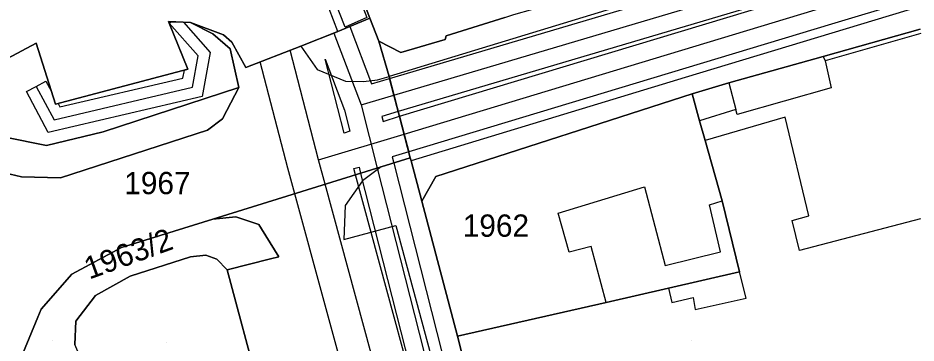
# Model space of a CAD drawing. Extents: x -263423 to -261326, y -1240067 to -1237864.
# Drawn here: x -262253 to -262172.3, y -1239825.2 to -1239796 of the extents above; entities that cross this region are included whole.
import ezdxf

# ---------------------------------------------------------------- set-up
doc = ezdxf.new("R2010")
doc.units = 0
for name, color, linetype in [('body_kn', 7, 'Continuous'), ('kladpar_druhypozemkov', 7, 'Continuous'), ('kladpar_hranice', 7, 'Continuous'), ('kladpar_parcelnecisla', 7, 'Continuous'), ('kladpar_plochy', 7, 'Continuous'), ('tarchy_linie', 7, 'Continuous'), ('zappar_hrandruhpozemk', 7, 'Continuous')]:
    doc.layers.add(name, color=color, linetype=linetype)

msp = doc.modelspace()

# ---------------------------------------------------------------- linework, layer by layer
at = {"layer": 'body_kn'}
for p, q in [((-262239.44, -1239796.35), (-262239.44, -1239796.35)), ((-262239.37, -1239796.5), (-262239.37, -1239796.5)), ((-262239.21, -1239796.36), (-262239.21, -1239796.36)), ((-262238.11, -1239796.4), (-262238.11, -1239796.4)), ((-262237.48, -1239796.43), (-262237.48, -1239796.43)), ((-262221.37, -1239796.05), (-262221.37, -1239796.05)), ((-262179.94, -1239796.57), (-262179.94, -1239796.57)), ((-262235.45, -1239797.43), (-262235.45, -1239797.43)), ((-262224.61, -1239797.39), (-262224.61, -1239797.39)), ((-262224.61, -1239797.39), (-262224.61, -1239797.39)), ((-262224.23, -1239797.24), (-262224.23, -1239797.24)), ((-262224.23, -1239797.24), (-262224.23, -1239797.24)), ((-262223.58, -1239796.84), (-262223.58, -1239796.84)), ((-262223.17, -1239796.8), (-262223.17, -1239796.8)), ((-262234.51, -1239797.54), (-262234.51, -1239797.54)), ((-262233.75, -1239798.18), (-262233.75, -1239798.18)), ((-262220.56, -1239798.09), (-262220.56, -1239798.09)), ((-262220.56, -1239798.09), (-262220.56, -1239798.09)), ((-262214.6, -1239797.95), (-262214.6, -1239797.95)), ((-262214.53, -1239797.63), (-262214.53, -1239797.63)), ((-262251.32, -1239798.29), (-262251.32, -1239798.29)), ((-262233.9, -1239798.79), (-262233.9, -1239798.79)), ((-262228.53, -1239798.92), (-262228.53, -1239798.92)), ((-262227.56, -1239798.54), (-262227.56, -1239798.54)), ((-262227.56, -1239798.54), (-262227.56, -1239798.54)), ((-262236.77, -1239799.41), (-262236.77, -1239799.41)), ((-262235.7, -1239799.11), (-262235.7, -1239799.11)), ((-262225.38, -1239799.71), (-262225.38, -1239799.71)), ((-262218.6, -1239799.12), (-262218.6, -1239799.12)), ((-262180.69, -1239799.49), (-262180.69, -1239799.49)), ((-262180.69, -1239799.49), (-262180.69, -1239799.49)), ((-262237.7, -1239800.62), (-262237.7, -1239800.62)), ((-262232.5, -1239800.47), (-262232.5, -1239800.47)), ((-262231.2, -1239799.96), (-262231.2, -1239799.96)), ((-262180.5, -1239799.87), (-262180.5, -1239799.87)), ((-262180.5, -1239799.87), (-262180.5, -1239799.87)), ((-262238.15, -1239801.42), (-262238.15, -1239801.42)), ((-262238.02, -1239800.71), (-262238.02, -1239800.71)), ((-262226.11, -1239800.66), (-262226.11, -1239800.66)), ((-262219.64, -1239801.27), (-262219.64, -1239801.27)), ((-262219.59, -1239801.45), (-262219.59, -1239801.45)), ((-262219.59, -1239801.45), (-262219.59, -1239801.45)), ((-262193.07, -1239801.36), (-262193.07, -1239801.36)), ((-262251.32, -1239802.16), (-262251.32, -1239802.16)), ((-262251.32, -1239802.16), (-262251.32, -1239802.16)), ((-262250.44, -1239801.69), (-262250.44, -1239801.69)), ((-262250.44, -1239801.69), (-262250.44, -1239801.69)), ((-262237.28, -1239802.24), (-262237.28, -1239802.24)), ((-262223.54, -1239801.69), (-262223.54, -1239801.69)), ((-262221.94, -1239801.73), (-262221.94, -1239801.73)), ((-262221.22, -1239801.93), (-262221.22, -1239801.93)), ((-262220.67, -1239801.58), (-262220.67, -1239801.58)), ((-262189.14, -1239801.84), (-262189.14, -1239801.84)), ((-262189.14, -1239801.84), (-262189.14, -1239801.84)), ((-262252.2, -1239802.63), (-262252.2, -1239802.63)), ((-262249.97, -1239802.57), (-262249.97, -1239802.57)), ((-262236.41, -1239803.06), (-262236.41, -1239803.06)), ((-262233.14, -1239802.27), (-262233.14, -1239802.27)), ((-262219.21, -1239802.94), (-262219.21, -1239802.94)), ((-262219.21, -1239802.94), (-262219.21, -1239802.94)), ((-262192.44, -1239802.83), (-262192.44, -1239802.83)), ((-262192.44, -1239802.83), (-262192.44, -1239802.83)), ((-262179.95, -1239802.29), (-262179.95, -1239802.29)), ((-262249.59, -1239803.77), (-262249.59, -1239803.77)), ((-262249.36, -1239803.71), (-262249.36, -1239803.71)), ((-262222.16, -1239803.82), (-262222.16, -1239803.82)), ((-262222.16, -1239803.82), (-262222.16, -1239803.82)), ((-262249.2, -1239804.01), (-262249.2, -1239804.01)), ((-262234.2, -1239804.34), (-262234.2, -1239804.34)), ((-262223.64, -1239804.29), (-262223.64, -1239804.29)), ((-262218.82, -1239804.43), (-262218.82, -1239804.43)), ((-262188.52, -1239804.25), (-262188.52, -1239804.25)), ((-262188.52, -1239804.25), (-262188.52, -1239804.25)), ((-262249.72, -1239805.16), (-262249.72, -1239805.16)), ((-262234.59, -1239805.09), (-262234.59, -1239805.09)), ((-262220.29, -1239804.87), (-262220.29, -1239804.87)), ((-262220.18, -1239805.3), (-262220.18, -1239805.3)), ((-262218.71, -1239804.85), (-262218.71, -1239804.85)), ((-262191.77, -1239805.24), (-262191.77, -1239805.24)), ((-262188.4, -1239804.7), (-262188.4, -1239804.7)), ((-262184.09, -1239804.92), (-262184.09, -1239804.92)), ((-262245.3, -1239806.23), (-262245.3, -1239806.23)), ((-262235.93, -1239806.08), (-262235.93, -1239806.08)), ((-262223.16, -1239806.19), (-262223.16, -1239806.19)), ((-262250.24, -1239806.31), (-262250.24, -1239806.31)), ((-262223.66, -1239806.35), (-262223.66, -1239806.35)), ((-262223.66, -1239806.35), (-262223.66, -1239806.35)), ((-262218.3, -1239806.45), (-262218.3, -1239806.45)), ((-262218.3, -1239806.45), (-262218.3, -1239806.45)), ((-262191.27, -1239807.03), (-262191.27, -1239807.03)), ((-262250.4, -1239807.48), (-262250.4, -1239807.48)), ((-262219.37, -1239808.5), (-262219.37, -1239808.5)), ((-262217.88, -1239808.05), (-262217.88, -1239808.05)), ((-262217.74, -1239808.59), (-262217.74, -1239808.59)), ((-262217.74, -1239808.59), (-262217.74, -1239808.59)), ((-262228.72, -1239809.5), (-262228.72, -1239809.5)), ((-262225.97, -1239808.77), (-262225.97, -1239808.77)), ((-262225.97, -1239808.77), (-262225.97, -1239808.77)), ((-262222.34, -1239809.4), (-262222.34, -1239809.4)), ((-262220.71, -1239809.51), (-262220.71, -1239809.51)), ((-262220.34, -1239809.39), (-262220.34, -1239809.39)), ((-262220.34, -1239809.39), (-262220.34, -1239809.39)), ((-262219.23, -1239809.05), (-262219.23, -1239809.05)), ((-262217.67, -1239808.85), (-262217.67, -1239808.85)), ((-262252.63, -1239810.28), (-262252.63, -1239810.28)), ((-262222.81, -1239809.54), (-262222.81, -1239809.54)), ((-262222.81, -1239809.54), (-262222.81, -1239809.54)), ((-262222.66, -1239810.11), (-262222.66, -1239810.11)), ((-262222.2, -1239809.97), (-262222.2, -1239809.97)), ((-262215.46, -1239810.26), (-262215.46, -1239810.26)), ((-262249.15, -1239810.36), (-262249.15, -1239810.36)), ((-262225.38, -1239810.95), (-262225.38, -1239810.95)), ((-262222.04, -1239810.63), (-262222.04, -1239810.63)), ((-262228.1, -1239811.8), (-262228.1, -1239811.8)), ((-262196.7, -1239811.18), (-262196.7, -1239811.18)), ((-262216.69, -1239812.48), (-262216.69, -1239812.48)), ((-262189.73, -1239812.44), (-262189.73, -1239812.44)), ((-262223.58, -1239812.85), (-262223.58, -1239812.85)), ((-262204.46, -1239813.53), (-262204.46, -1239813.53)), ((-262190.88, -1239812.81), (-262190.88, -1239812.81)), ((-262235.47, -1239814.09), (-262235.47, -1239814.09)), ((-262233.41, -1239813.88), (-262233.41, -1239813.88)), ((-262183.47, -1239814.2), (-262183.47, -1239814.2)), ((-262181.95, -1239813.77), (-262181.95, -1239813.77)), ((-262231.33, -1239814.55), (-262231.33, -1239814.55)), ((-262231.09, -1239814.94), (-262231.09, -1239814.94)), ((-262219.03, -1239814.65), (-262219.03, -1239814.65)), ((-262223.71, -1239815.91), (-262223.71, -1239815.91)), ((-262243.65, -1239816.63), (-262243.65, -1239816.63)), ((-262201.5, -1239816.54), (-262201.5, -1239816.54)), ((-262237.47, -1239817.47), (-262237.47, -1239817.47)), ((-262236.09, -1239817.31), (-262236.09, -1239817.31)), ((-262229.55, -1239817.45), (-262229.55, -1239817.45)), ((-262229.55, -1239817.45), (-262229.55, -1239817.45)), ((-262203.47, -1239817.03), (-262203.47, -1239817.03)), ((-262189.9, -1239817.01), (-262189.9, -1239817.01)), ((-262182.8, -1239816.88), (-262182.8, -1239816.88)), ((-262235.11, -1239817.67), (-262235.11, -1239817.67)), ((-262230.3, -1239817.64), (-262230.3, -1239817.64)), ((-262194.86, -1239818.24), (-262194.86, -1239818.24)), ((-262248.12, -1239819.03), (-262248.12, -1239819.03)), ((-262242.88, -1239819.19), (-262242.88, -1239819.19)), ((-262234.19, -1239818.64), (-262234.19, -1239818.64)), ((-262188.2, -1239818.8), (-262188.2, -1239818.8)), ((-262194.56, -1239820.28), (-262194.56, -1239820.28)), ((-262194.56, -1239820.28), (-262194.56, -1239820.28)), ((-262245.99, -1239820.92), (-262245.99, -1239820.92)), ((-262200.15, -1239821.57), (-262200.15, -1239821.57)), ((-262200.15, -1239821.57), (-262200.15, -1239821.57)), ((-262194.25, -1239821.55), (-262194.25, -1239821.55)), ((-262192.34, -1239821.12), (-262192.34, -1239821.12)), ((-262187.59, -1239821.16), (-262187.59, -1239821.16)), ((-262250.87, -1239822.16), (-262250.87, -1239822.16)), ((-262192.16, -1239822.2), (-262192.16, -1239822.2)), ((-262251.17, -1239822.89), (-262251.17, -1239822.89)), ((-262247.76, -1239823.25), (-262247.76, -1239823.25)), ((-262213.49, -1239824.57), (-262213.49, -1239824.57))]:
    msp.add_line(p, q, dxfattribs=at)
at = {"layer": 'kladpar_druhypozemkov'}
for p, q in [((-262239.25, -1239809.83), (-262239.25, -1239809.83)), ((-262210.12, -1239813.48), (-262210.12, -1239813.48)), ((-262249.89, -1239824.96), (-262249.89, -1239824.96)), ((-262239.61, -1239825.18), (-262239.61, -1239825.18)), ((-262221.86, -1239825.05), (-262221.86, -1239825.05)), ((-262192.54, -1239824.96), (-262192.54, -1239824.96))]:
    msp.add_line(p, q, dxfattribs=at)
at = {"layer": 'kladpar_hranice'}
for points in [[(-262235.66, -1239760.56), (-262234.89, -1239762.27), (-262233.04, -1239766.42), (-262232.17, -1239768.39), (-262231.36, -1239770.25), (-262225.21, -1239785.99), (-262221.37, -1239796.05), (-262224.23, -1239797.24), (-262227.56, -1239798.54), (-262232.5, -1239800.47), (-262233.75, -1239798.18), (-262234.51, -1239797.54), (-262237.48, -1239796.43), (-262239.44, -1239796.35), (-262237.7, -1239800.62), (-262249.59, -1239803.77), (-262251.32, -1239798.29), (-262255.2, -1239800.36)], [(-262220.56, -1239798.09), (-262218.6, -1239799.12), (-262214.6, -1239797.95), (-262214.53, -1239797.63), (-262209.24, -1239795.97), (-262208.43, -1239795.71), (-262206.74, -1239795.22), (-262205.89, -1239794.97), (-262195.2, -1239791.62), (-262187.83, -1239789.52), (-262179.69, -1239787.05), (-262179.39, -1239786.96), (-262175.37, -1239785.75), (-262157.51, -1239780.3)], [(-262209.24, -1239795.97), (-262214.53, -1239797.63), (-262214.6, -1239797.95), (-262218.6, -1239799.12), (-262220.56, -1239798.09), (-262221.37, -1239796.05), (-262225.21, -1239785.99)], [(-262255.2, -1239800.36), (-262251.32, -1239798.29), (-262249.59, -1239803.77), (-262237.7, -1239800.62), (-262239.44, -1239796.35), (-262237.48, -1239796.43), (-262235.45, -1239797.43), (-262233.9, -1239798.79), (-262233.14, -1239802.27), (-262245.3, -1239806.23), (-262250.4, -1239807.48), (-262254.11, -1239806.73)], [(-262254.7, -1239809.8), (-262252.63, -1239810.28), (-262249.15, -1239810.36), (-262235.93, -1239806.08), (-262234.59, -1239805.09), (-262234.2, -1239804.34), (-262233.14, -1239802.27), (-262233.9, -1239798.79), (-262235.45, -1239797.43), (-262237.48, -1239796.43), (-262234.51, -1239797.54), (-262233.75, -1239798.18), (-262232.5, -1239800.47), (-262227.56, -1239798.54), (-262224.23, -1239797.24), (-262221.37, -1239796.05), (-262220.56, -1239798.09), (-262219.64, -1239801.27), (-262217.74, -1239808.59), (-262220.34, -1239809.39), (-262235.47, -1239814.09), (-262243.65, -1239816.63), (-262248.12, -1239819.03), (-262250.87, -1239822.16), (-262251.17, -1239822.89), (-262252.51, -1239826.15)], [(-262171.98, -1239797.02), (-262180.69, -1239799.49), (-262189.14, -1239801.84), (-262192.44, -1239802.83), (-262215.46, -1239810.26), (-262216.69, -1239812.48), (-262217.67, -1239808.85), (-262217.74, -1239808.59), (-262219.64, -1239801.27), (-262220.56, -1239798.09)], [(-262192.44, -1239802.83), (-262189.14, -1239801.84), (-262180.69, -1239799.49), (-262171.98, -1239797.02)], [(-262254.11, -1239806.73), (-262250.4, -1239807.48), (-262245.3, -1239806.23), (-262233.14, -1239802.27), (-262234.2, -1239804.34), (-262234.59, -1239805.09), (-262235.93, -1239806.08), (-262249.15, -1239810.36), (-262252.63, -1239810.28), (-262254.7, -1239809.8)], [(-262192.44, -1239802.83), (-262191.77, -1239805.24), (-262191.27, -1239807.03), (-262189.73, -1239812.44), (-262188.2, -1239818.8), (-262194.56, -1239820.28), (-262200.15, -1239821.57), (-262213.49, -1239824.57), (-262216.69, -1239812.48), (-262215.46, -1239810.26), (-262192.44, -1239802.83)], [(-262209.62, -1239839.97), (-262213.49, -1239824.57), (-262200.15, -1239821.57), (-262194.56, -1239820.28), (-262188.2, -1239818.8), (-262189.73, -1239812.44), (-262191.27, -1239807.03), (-262191.77, -1239805.24), (-262192.44, -1239802.83)], [(-262217.74, -1239808.59), (-262217.67, -1239808.85), (-262216.69, -1239812.48), (-262213.49, -1239824.57), (-262209.62, -1239839.97), (-262208.27, -1239844.88), (-262207.22, -1239848.76), (-262209.79, -1239848.93), (-262220.64, -1239849.67), (-262221.39, -1239849.39), (-262226.4, -1239847.53), (-262227.93, -1239841.84), (-262223.71, -1239840.75), (-262227.09, -1239828.59), (-262231.27, -1239829.46), (-262234.19, -1239818.64), (-262230.3, -1239817.64), (-262229.55, -1239817.45), (-262231.09, -1239814.94), (-262231.33, -1239814.55), (-262233.41, -1239813.88), (-262235.47, -1239814.09), (-262220.34, -1239809.39), (-262217.74, -1239808.59)], [(-262252.51, -1239826.15), (-262251.17, -1239822.89), (-262250.87, -1239822.16), (-262248.12, -1239819.03), (-262243.65, -1239816.63), (-262235.47, -1239814.09), (-262233.41, -1239813.88), (-262231.33, -1239814.55), (-262231.09, -1239814.94), (-262229.55, -1239817.45)], [(-262229.55, -1239817.45), (-262230.3, -1239817.64), (-262234.19, -1239818.64), (-262235.11, -1239817.67), (-262236.09, -1239817.31), (-262237.47, -1239817.47), (-262242.88, -1239819.19), (-262245.99, -1239820.92), (-262247.76, -1239823.25), (-262247.86, -1239825.32)], [(-262244.85, -1239832.3), (-262247.86, -1239825.32), (-262247.76, -1239823.25), (-262245.99, -1239820.92), (-262242.88, -1239819.19), (-262237.47, -1239817.47), (-262236.09, -1239817.31), (-262235.11, -1239817.67), (-262234.19, -1239818.64), (-262231.27, -1239829.46), (-262235.67, -1239830.37), (-262244.85, -1239832.3)]]:
    msp.add_lwpolyline(points, dxfattribs=at)
at = {"layer": 'kladpar_plochy'}
for points in [[(-262241.14, -1239748.09), (-262238.41, -1239754.31), (-262236.13, -1239759.49), (-262235.66, -1239760.56), (-262234.89, -1239762.27), (-262233.04, -1239766.42), (-262232.17, -1239768.39), (-262231.36, -1239770.25), (-262225.21, -1239785.99), (-262221.37, -1239796.05), (-262224.23, -1239797.24), (-262227.56, -1239798.54), (-262232.5, -1239800.47), (-262233.75, -1239798.18), (-262234.51, -1239797.54), (-262237.48, -1239796.43), (-262239.44, -1239796.35), (-262237.7, -1239800.62), (-262249.59, -1239803.77), (-262251.32, -1239798.29), (-262255.2, -1239800.36)], [(-262171.98, -1239797.02), (-262180.69, -1239799.49), (-262189.14, -1239801.84), (-262192.44, -1239802.83), (-262215.46, -1239810.26), (-262216.69, -1239812.48), (-262217.67, -1239808.85), (-262217.74, -1239808.59), (-262219.64, -1239801.27), (-262220.56, -1239798.09), (-262218.6, -1239799.12), (-262214.6, -1239797.95), (-262214.53, -1239797.63), (-262209.24, -1239795.97), (-262208.43, -1239795.71), (-262206.74, -1239795.22), (-262205.89, -1239794.97), (-262195.2, -1239791.62), (-262187.83, -1239789.52), (-262179.69, -1239787.05), (-262179.39, -1239786.96), (-262175.37, -1239785.75), (-262157.51, -1239780.3)], [(-262209.24, -1239795.97), (-262214.53, -1239797.63), (-262214.6, -1239797.95), (-262218.6, -1239799.12), (-262220.56, -1239798.09), (-262221.37, -1239796.05), (-262225.21, -1239785.99)], [(-262255.2, -1239800.36), (-262251.32, -1239798.29), (-262249.59, -1239803.77), (-262237.7, -1239800.62), (-262239.44, -1239796.35), (-262237.48, -1239796.43), (-262235.45, -1239797.43), (-262233.9, -1239798.79), (-262233.14, -1239802.27), (-262245.3, -1239806.23), (-262250.4, -1239807.48), (-262254.11, -1239806.73)], [(-262254.7, -1239809.8), (-262252.63, -1239810.28), (-262249.15, -1239810.36), (-262235.93, -1239806.08), (-262234.59, -1239805.09), (-262234.2, -1239804.34), (-262233.14, -1239802.27), (-262233.9, -1239798.79), (-262235.45, -1239797.43), (-262237.48, -1239796.43), (-262234.51, -1239797.54), (-262233.75, -1239798.18), (-262232.5, -1239800.47), (-262227.56, -1239798.54), (-262224.23, -1239797.24), (-262221.37, -1239796.05), (-262220.56, -1239798.09), (-262219.64, -1239801.27), (-262217.74, -1239808.59), (-262220.34, -1239809.39), (-262235.47, -1239814.09), (-262243.65, -1239816.63), (-262248.12, -1239819.03), (-262250.87, -1239822.16), (-262251.17, -1239822.89), (-262252.51, -1239826.15)], [(-262209.62, -1239839.97), (-262213.49, -1239824.57), (-262200.15, -1239821.57), (-262194.56, -1239820.28), (-262188.2, -1239818.8), (-262189.73, -1239812.44), (-262191.27, -1239807.03), (-262191.77, -1239805.24), (-262192.44, -1239802.83), (-262189.14, -1239801.84), (-262180.69, -1239799.49), (-262171.98, -1239797.02)], [(-262254.11, -1239806.73), (-262250.4, -1239807.48), (-262245.3, -1239806.23), (-262233.14, -1239802.27), (-262234.2, -1239804.34), (-262234.59, -1239805.09), (-262235.93, -1239806.08), (-262249.15, -1239810.36), (-262252.63, -1239810.28), (-262254.7, -1239809.8)], [(-262252.51, -1239826.15), (-262251.17, -1239822.89), (-262250.87, -1239822.16), (-262248.12, -1239819.03), (-262243.65, -1239816.63), (-262235.47, -1239814.09), (-262233.41, -1239813.88), (-262231.33, -1239814.55), (-262231.09, -1239814.94), (-262229.55, -1239817.45), (-262230.3, -1239817.64), (-262234.19, -1239818.64), (-262235.11, -1239817.67), (-262236.09, -1239817.31), (-262237.47, -1239817.47), (-262242.88, -1239819.19), (-262245.99, -1239820.92), (-262247.76, -1239823.25), (-262247.86, -1239825.32)]]:
    msp.add_lwpolyline(points, dxfattribs=at)
for points in [[(-262192.44, -1239802.83), (-262191.77, -1239805.24), (-262191.27, -1239807.03), (-262189.73, -1239812.44), (-262188.2, -1239818.8), (-262194.56, -1239820.28), (-262200.15, -1239821.57), (-262213.49, -1239824.57), (-262216.69, -1239812.48), (-262215.46, -1239810.26)], [(-262217.74, -1239808.59), (-262217.67, -1239808.85), (-262216.69, -1239812.48), (-262213.49, -1239824.57), (-262209.62, -1239839.97), (-262208.27, -1239844.88), (-262207.22, -1239848.76), (-262209.79, -1239848.93), (-262220.64, -1239849.67), (-262221.39, -1239849.39), (-262226.4, -1239847.53), (-262227.93, -1239841.84), (-262223.71, -1239840.75), (-262227.09, -1239828.59), (-262231.27, -1239829.46), (-262234.19, -1239818.64), (-262230.3, -1239817.64), (-262229.55, -1239817.45), (-262231.09, -1239814.94), (-262231.33, -1239814.55), (-262233.41, -1239813.88), (-262235.47, -1239814.09), (-262220.34, -1239809.39)], [(-262244.85, -1239832.3), (-262247.86, -1239825.32), (-262247.76, -1239823.25), (-262245.99, -1239820.92), (-262242.88, -1239819.19), (-262237.47, -1239817.47), (-262236.09, -1239817.31), (-262235.11, -1239817.67), (-262234.19, -1239818.64), (-262231.27, -1239829.46), (-262235.67, -1239830.37)]]:
    msp.add_lwpolyline(points, close=True, dxfattribs=at)
at = {"layer": 'tarchy_linie'}
msp.add_line((-262225.97, -1239808.77), (-262228.53, -1239798.92), dxfattribs=at)
for points in [[(-262250.48, -1239718.21), (-262244.99, -1239731.62), (-262246.09, -1239737.18), (-262242.08, -1239746.34), (-262236.36, -1239759.41), (-262235.84, -1239760.59), (-262233.24, -1239766.51), (-262231.77, -1239769.81), (-262231.55, -1239770.38), (-262221.65, -1239795.99), (-262223.58, -1239796.84), (-262233.29, -1239772.29), (-262233.91, -1239770.65), (-262238.57, -1239761.8), (-262239.25, -1239760.23), (-262244.79, -1239747.54), (-262248.4, -1239739.29), (-262246.97, -1239731.78), (-262252.31, -1239718.96), (-262250.48, -1239718.21)], [(-262219.59, -1239801.45), (-262168.18, -1239786.19), (-262089.12, -1239761.89), (-262035.35, -1239812.12)], [(-262219.21, -1239802.94), (-262167.75, -1239787.67), (-262089.52, -1239763.62), (-262036.73, -1239812.94), (-262033.93, -1239824.11)], [(-262038.11, -1239813.76), (-262087.71, -1239767.42), (-262087.33, -1239768.69), (-262134.18, -1239782.84), (-262179.94, -1239796.57), (-262217.88, -1239808.05), (-262218.3, -1239806.45), (-262218.71, -1239804.85), (-262180.89, -1239793.41), (-262135.13, -1239779.68), (-262089.38, -1239765.86), (-262089.92, -1239765.35), (-262167.29, -1239789.14), (-262218.82, -1239804.43), (-262219.21, -1239802.94), (-262219.59, -1239801.45)], [(-262218.3, -1239806.45), (-262180.41, -1239794.99), (-262134.65, -1239781.26), (-262089.24, -1239767.54)], [(-262250.44, -1239801.69), (-262249.97, -1239802.57), (-262249.59, -1239803.77), (-262249.36, -1239803.71), (-262249.2, -1239804.01), (-262238.15, -1239801.42), (-262238.02, -1239800.71), (-262237.7, -1239800.62), (-262239.37, -1239796.5), (-262239.21, -1239796.36), (-262238.11, -1239796.4), (-262235.7, -1239799.11), (-262236.41, -1239803.06), (-262250.24, -1239806.31), (-262252.2, -1239802.63), (-262251.32, -1239802.16), (-262250.44, -1239801.69)], [(-262251.32, -1239802.16), (-262249.72, -1239805.16), (-262237.28, -1239802.24), (-262236.77, -1239799.41), (-262239.37, -1239796.5)], [(-262217.85, -1239849.48), (-262228.1, -1239811.8), (-262228.72, -1239809.5), (-262231.2, -1239799.96), (-262228.53, -1239798.92), (-262224.61, -1239797.39), (-262224.23, -1239797.24), (-262223.17, -1239796.8), (-262221.22, -1239801.93), (-262219.59, -1239801.45), (-262219.21, -1239802.94), (-262218.82, -1239804.43), (-262220.29, -1239804.87), (-262220.18, -1239805.3), (-262218.71, -1239804.85), (-262218.3, -1239806.45), (-262217.88, -1239808.05), (-262219.37, -1239808.5), (-262219.23, -1239809.05), (-262209.1, -1239848.88)], [(-262224.61, -1239797.39), (-262222.16, -1239803.82), (-262219.21, -1239802.94)], [(-262223.66, -1239806.35), (-262225.38, -1239799.71), (-262223.64, -1239804.29), (-262223.16, -1239806.19), (-262223.66, -1239806.35)], [(-262222.16, -1239803.82), (-262220.71, -1239809.51), (-262210.67, -1239848.99), (-262210.03, -1239851.5), (-262209.68, -1239852.87), (-262208.58, -1239857.2)], [(-262198.78, -1239866.45), (-262194.82, -1239862.03), (-262211.09, -1239863.51), (-262213.8, -1239853.54), (-262214.28, -1239851.77), (-262214.96, -1239849.28), (-262225.38, -1239810.95), (-262225.97, -1239808.77), (-262218.3, -1239806.45)], [(-262222.81, -1239809.54), (-262222.34, -1239809.4), (-262222.2, -1239809.97), (-262214.96, -1239838.41), (-262222.66, -1239810.11), (-262222.81, -1239809.54)]]:
    msp.add_lwpolyline(points, dxfattribs=at)
at = {"layer": 'zappar_hrandruhpozemk'}
for p, q in [((-262167.31, -1239785.3), (-262219.64, -1239801.27)), ((-262224.23, -1239797.24), (-262228.27, -1239786.79)), ((-262171.92, -1239797.4), (-262180.5, -1239799.87)), ((-262227.56, -1239798.54), (-262226.11, -1239800.66)), ((-262180.69, -1239799.49), (-262180.5, -1239799.87)), ((-262180.5, -1239799.87), (-262179.95, -1239802.29)), ((-262226.11, -1239800.66), (-262223.54, -1239801.69)), ((-262189.14, -1239801.84), (-262188.52, -1239804.25)), ((-262179.95, -1239802.29), (-262188.4, -1239804.7)), ((-262188.52, -1239804.25), (-262191.77, -1239805.24)), ((-262188.4, -1239804.7), (-262188.52, -1239804.25)), ((-262204.46, -1239813.53), (-262196.7, -1239811.18)), ((-262171.93, -1239814.04), (-262182.8, -1239816.88)), ((-262219.03, -1239814.65), (-262209.79, -1239848.93)), ((-262187.59, -1239821.16), (-262188.2, -1239818.8)), ((-262192.16, -1239822.2), (-262187.59, -1239821.16))]:
    msp.add_line(p, q, dxfattribs=at)
for points in [[(-262156.13, -1239790.16), (-262193.07, -1239801.36), (-262217.67, -1239808.85)], [(-262223.54, -1239801.69), (-262221.94, -1239801.73), (-262220.67, -1239801.58), (-262219.64, -1239801.27)], [(-262182.8, -1239816.88), (-262183.47, -1239814.2), (-262181.95, -1239813.77), (-262184.09, -1239804.92), (-262191.27, -1239807.03)], [(-262220.34, -1239809.39), (-262222.04, -1239810.63), (-262223.58, -1239812.85), (-262223.71, -1239815.91), (-262219.03, -1239814.65)], [(-262196.7, -1239811.18), (-262194.86, -1239818.24), (-262189.9, -1239817.01), (-262190.88, -1239812.81), (-262189.73, -1239812.44)], [(-262200.15, -1239821.57), (-262201.5, -1239816.54), (-262203.47, -1239817.03), (-262204.46, -1239813.53)], [(-262194.56, -1239820.28), (-262194.25, -1239821.55), (-262192.34, -1239821.12), (-262192.16, -1239822.2)]]:
    msp.add_lwpolyline(points, dxfattribs=at)

# ---------------------------------------------------------------- texts
at = {"layer": 'kladpar_parcelnecisla'}
for s, p in [('1967', (-262243.413, -1239811.84)), ('1962', (-262213.027, -1239815.66))]:
    msp.add_text(s, height=2, dxfattribs=at).set_placement(p)
msp.add_text('1963/2', height=2, rotation=20, dxfattribs=at).set_placement((-262246.558, -1239819.513))

doc.saveas('drawing.dxf')
